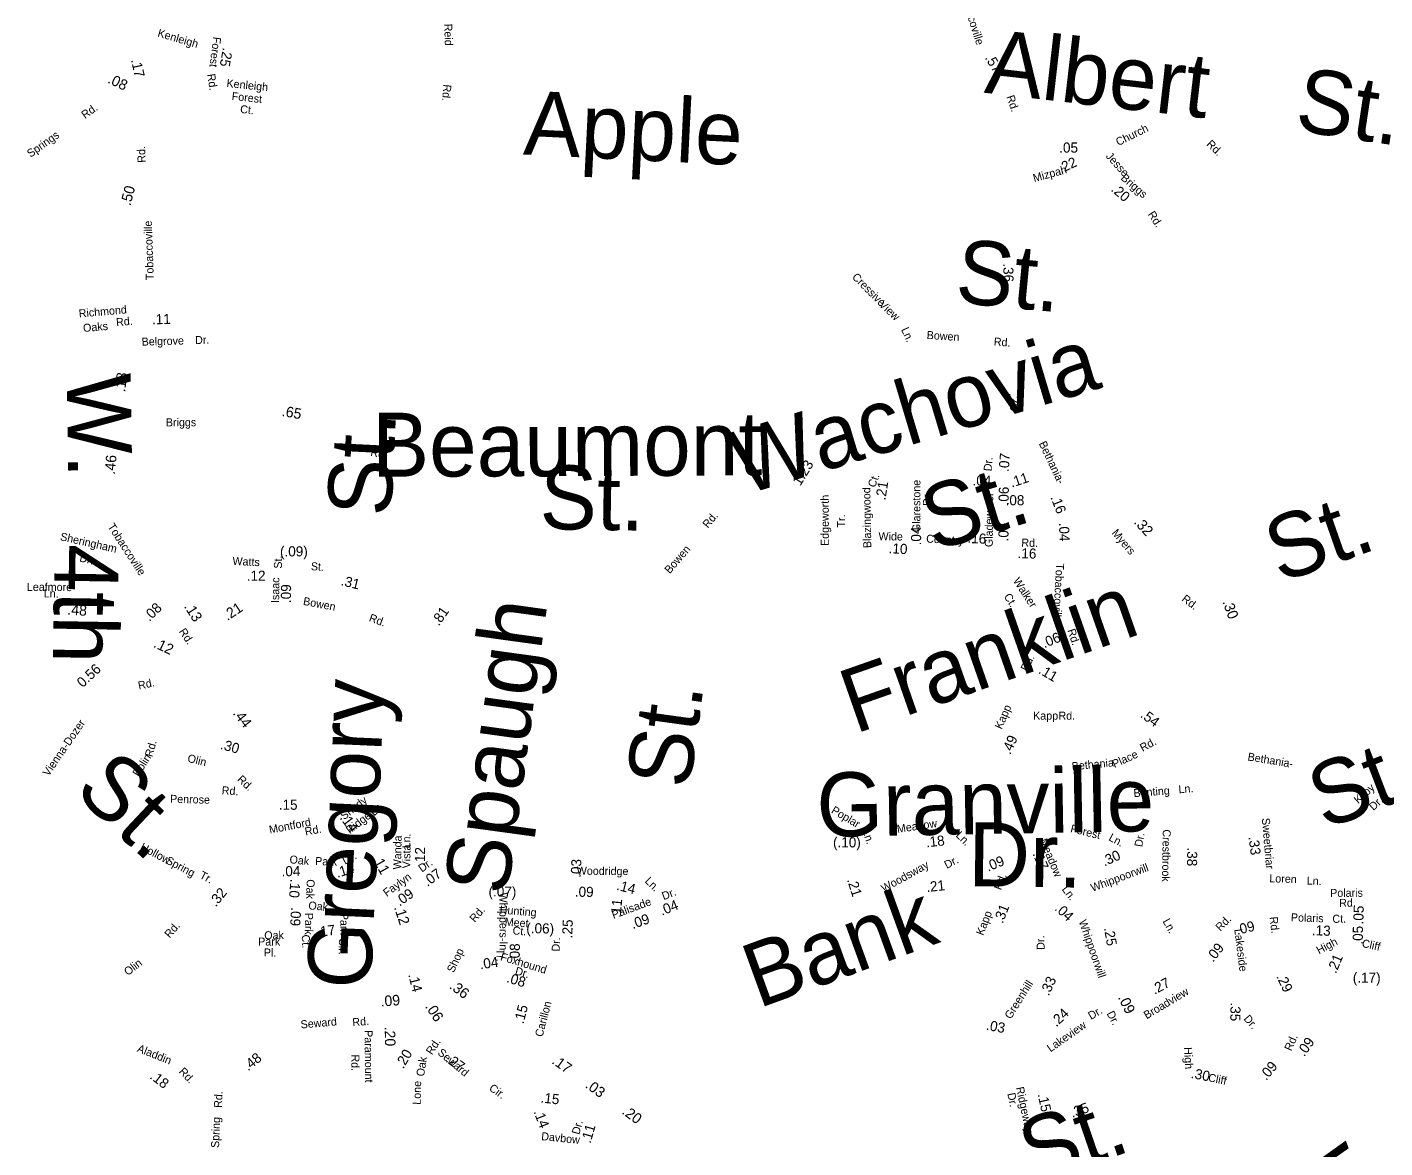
# Model space of a CAD drawing. Extents: x 1553981 to 1780076, y 812965 to 996873.
# Drawn here: x 1628113 to 1630129, y 852253 to 853916 of the extents above; entities that cross this region are included whole.
import ezdxf

# ---------------------------------------------------------------- set-up
doc = ezdxf.new("R2010")
doc.units = 0
for name, color, linetype in [('Exist Road Non-System Type 51 Label', 7, 'Continuous'), ('Exist Road Primary NC Service Mileage Hundredths English Label', 7, 'Continuous'), ('Exist Road Secondary Mileage Hundredths English Label', 7, 'Continuous'), ('Map Preparation Border Antique Large Shape', 7, 'Continuous')]:
    doc.layers.add(name, color=color, linetype=linetype)

msp = doc.modelspace()

# ---------------------------------------------------------------- texts
at = {"layer": 'Exist Road Non-System Type 51 Label'}
for s, height, rotation, p in [('Albert', 95, 353.4319, (1629532.7, 853818.6)), ('Kenleigh', 11.88, 354.0779, (1628408.8, 853827)), ('St.', 95, 351.3835, (1629993, 853763)), ('Forest', 11.88, 354.0779, (1628416.5, 853807.7)), ('Apple', 95, 357.1553, (1628848.8, 853726.9)), ('Ct.', 11.88, 354.0779, (1628429, 853788.5)), ('St.', 95, 354.5615, (1629489.2, 853507.4)), ('Cressive', 11.88, 314.998, (1629336.8, 853544)), ('Richmond', 11.87, 5.0114, (1628190.4, 853484.9)), ('View', 11.88, 317.3039, (1629376.6, 853502.8)), ('Oaks', 11.87, 5.0114, (1628196.8, 853463.4)), ('Rd.', 11.87, 5.0114, (1628245.8, 853472.1)), ('Wachovia', 95, 16.7247, (1629176.8, 853221)), ('Ln.', 11.88, 294.5457, (1629410.2, 853467.2)), ('W.', 95, 270.906, (1628171.9, 853401.5)), ('St.', 95, 87.1814, (1628653.3, 853188.8)), ('Beaumont', 95, 0.2168, (1628625.3, 853248.6)), ('St.', 95, 359.0652, (1628873.6, 853171.2)), ('St.', 95, 17.0237, (1629458.9, 853137.9)), ('Edgeworth', 11.88, 90, (1629303.2, 853146)), ('Tr.', 11.88, 90, (1629327.4, 853173.4)), ('St.', 95, 19.376, (1629972.5, 853090.7)), ('Sheringham', 11.88, 347.2559, (1628161.5, 853154.7)), ('4th', 95, 269.0506, (1628154.3, 853149.3)), ('Dr.', 11.88, 347.2559, (1628190.2, 853123.1)), ('Leafmore', 11.88, 359.6706, (1628112.9, 853079.4)), ('Walker', 11.88, 302.9915, (1629576.1, 853094.4)), ('Ln.', 11.88, 359.4749, (1628137.9, 853069.7)), ('Franklin', 95, 19.3172, (1629342.2, 852866.9)), ('Ct.', 11.88, 302.9915, (1629562.5, 853071)), ('Spaugh', 95, 82.1684, (1628825.9, 852626.2)), ('Gregory', 95, 87.4461, (1628623.2, 852487.5)), ('St.', 95, 82.1684, (1629096.4, 852784.2)), ('Rd.', 11.88, 74.4448, (1628299.1, 852832.1)), ('Rd.', 11.88, 28.6446, (1629768.9, 852840.4)), ('St.', 95, 316.7483, (1628180.7, 852780.8)), ('Bolin', 11.88, 56.9585, (1628278.7, 852802.9)), ('Bethania', 11.87, 5.3184, (1629664.3, 852813.2)), ('Place', 11.88, 24.4592, (1629727.1, 852816.4)), ('St.', 95, 20.9802, (1630039, 852724.6)), ('Granville', 95, 0.9881, (1629285.7, 852714.4)), ('Rd.', 11.88, 356.1942, (1628401.8, 852777.7)), ('Bunting', 11.87, 4.541, (1629755.9, 852773.3)), ('Ln.', 11.87, 4.541, (1629822.7, 852779)), ('Kilby', 11.88, 42.1041, (1630089, 852762.8)), ('Penrose', 11.88, 358.5183, (1628325.3, 852765)), ('Shady', 11.88, 37.8134, (1628583.7, 852739)), ('Dr.', 11.88, 42.1041, (1630111.5, 852752.7)), ('Ridge', 11.88, 37.8134, (1628592.2, 852718.3)), ('Ln.', 11.88, 45.0198, (1628628.5, 852744.6)), ('Dr.', 95, 359.2462, (1629509.5, 852641.3)), ('Hollow', 11.87, 332.1289, (1628279.9, 852695.7)), ('Spring', 11.87, 332.1289, (1628318, 852675.8)), ('Tr.', 11.87, 332.1289, (1628368.1, 852653.8)), ('Loren', 11.88, 358.0242, (1629956.9, 852647.1)), ('Ln.', 11.88, 357.3756, (1630012.4, 852643.8)), ('Bank', 95, 20.0007, (1629198.5, 852459.5)), ('Rd.', 11.88, 49.3202, (1628777.7, 852586.7)), ('Park', 11.88, 359.9213, (1628456.2, 852553.2)), ('Oak', 11.87, 0.8111, (1628465.3, 852562.4)), ('Pl.', 11.88, 358.6658, (1628464.5, 852537.1)), ('Shop', 11.88, 65.0126, (1628746.4, 852512)), ('Rd.', 11.87, 87.065, (1628402.2, 852312.1)), ('St.', 95, 18.9688, (1629607.1, 852198.6)), ('Spring', 11.88, 87.725, (1628398, 852252.7)), ('Walnut', 95, 290.3961, (1629981.3, 852231.3))]:
    msp.add_text(s, height=height, rotation=rotation, dxfattribs=at).set_placement(p)
at = {"layer": 'Exist Road Primary NC Service Mileage Hundredths English Label'}
for s, rotation, p in [('.48', 356.0244, (1628172.5, 853044.3)), ('.12', 334.7811, (1628299.7, 852996.4)), ('.44', 307.6639, (1628417.8, 852897.5)), ('.14', 306.6888, (1628576.6, 852742.5)), ('.11', 299.3205, (1628624.7, 852682.3)), ('.12', 288.0605, (1628657.7, 852609.8)), ('.36', 323.1301, (1628738.8, 852490.6)), ('.17', 324.825, (1628890.9, 852379.2)), ('.03', 324.2026, (1628940.5, 852343.4)), ('.20', 323.9748, (1628994.9, 852304.5))]:
    msp.add_text(s, height=15.62, rotation=rotation, dxfattribs=at).set_placement(p)
at = {"layer": 'Exist Road Secondary Mileage Hundredths English Label'}
for s, height, rotation, p in [('.25', 15, 259.5747, (1628404, 853885.9)), ('.17', 15, 282.738, (1628267.3, 853867.2)), ('.57', 15, 301.1463, (1629534.4, 853870.3)), ('.08', 15.62, 334.4861, (1628231.5, 853833.7)), ('.05', 15, 0.0751, (1629645.2, 853729.6)), ('.22', 15, 24.7539, (1629647.7, 853698.5)), ('.50', 15.62, 75.2972, (1628266.5, 853650)), ('.20', 15, 319.2989, (1629720.9, 853673.6)), ('.36', 15, 271.1642, (1629562, 853565.2)), ('.11', 15, 1.7275, (1628298.7, 853474.7)), ('.18', 15.62, 82.969, (1628258.6, 853373.7)), ('.26', 15, 275.7046, (1629570.1, 853373.1)), ('.65', 15.62, 349.9913, (1628490.5, 853339)), ('.46', 15.62, 84.8259, (1628243.5, 853251.5)), ('1.23', 15, 58.2348, (1629260.8, 853234.3)), ('.07', 15, 85.4875, (1629570.1, 853255.5)), ('.04', 15, 358.866, (1629516.4, 853235.9)), ('.11', 15, 18.2825, (1629574.8, 853232.5)), ('.21', 15, 80.9149, (1629387.1, 853213.2)), ('.06', 15, 88.9164, (1629570, 853206)), ('.08', 15, 359.9808, (1629565.6, 853206.4)), ('.16', 15, 291.6917, (1629631.9, 853218.2)), ('.04', 15, 90.5414, (1629440.3, 853146.9)), ('.06', 15, 88.9164, (1629569.7, 853152.6)), ('.04', 15, 272.0868, (1629644.8, 853180.3)), ('.32', 15.62, 312.8389, (1629755, 853180.5)), ('.16', 15, 357.2996, (1629508.7, 853150.5)), ('(.09)', 15, 0.1281, (1628488.6, 853130.5)), ('.10', 15, 356.9453, (1629391.7, 853135.3)), ('.16', 15, 357.873, (1629583.2, 853128.1)), ('.12', 15, 359.9627, (1628439.2, 853094.4)), ('.31', 15, 346.1936, (1628577.9, 853088)), ('.09', 15, 89.1897, (1628504.7, 853061.2)), ('.08', 15, 44.3435, (1628294.6, 853033.2)), ('.13', 15.62, 302.6431, (1628345.5, 853056.2)), ('.21', 15.62, 33.1113, (1628410.4, 853034.6)), ('.81', 15, 55.0312, (1628724.3, 853026.4)), ('.30', 15.62, 290.2249, (1629887.2, 853063.2)), ('.06', 15, 22.4685, (1629623.1, 852994.2)), ('0.56', 15, 42.7325, (1628195.5, 852935.1)), ('.11', 15, 329.5886, (1629613.3, 852957.9)), ('.54', 15, 323.8656, (1629764.5, 852892.9)), ('.30', 15, 344.6253, (1628399, 852845.1)), ('.49', 15, 66.0283, (1629572.6, 852835.5)), ('.15', 15, 359.52, (1628486.7, 852754.8)), ('(.10)', 15, 359.6111, (1629309.4, 852699)), ('.18', 15, 6.4767, (1629448.1, 852698.8)), ('.33', 15, 277.0454, (1629926.2, 852714.3)), ('.12', 15, 89.1401, (1628703.6, 852671.3)), ('.17', 15, 292.93, (1629605.4, 852689.4)), ('.30', 15, 24.2534, (1629712.3, 852670.4)), ('.38', 15, 268.8361, (1629835.3, 852698.8)), ('.04', 15, 0.8111, (1628491, 852655.9)), ('.14', 15, 16.9388, (1628573.8, 852653.6)), ('.07', 15, 36.1036, (1628707.4, 852640.1)), ('.03', 15, 87.7447, (1628935, 852653.4)), ('.09', 15, 22.1698, (1629539.5, 852662.7)), ('.10', 15, 265.6667, (1628504.1, 852652.2)), ('.14', 15, 345.5037, (1628987.1, 852636.1)), ('.21', 15, 287.636, (1629330.1, 852650.8)), ('.21', 15, 5.9109, (1629448.6, 852632.5)), ('.32', 15, 51.1541, (1628393.4, 852609.6)), ('.09', 15, 35.1995, (1628665.9, 852610.7)), ('(.07)', 15, 358.8292, (1628798, 852626.2)), ('.09', 15, 358.9451, (1628926.1, 852625.7)), ('.09', 15, 267.0948, (1628505, 852610.3)), ('.11', 15, 84.9615, (1628994.2, 852594.1)), ('.04', 15, 21.5298, (1629055.4, 852597.4)), ('.31', 15, 68.3547, (1629561.2, 852585)), ('.04', 15, 317.2015, (1629637.5, 852606.8)), ('.05', 15, 87.909, (1630096.4, 852584.3)), ('(.06)', 15, 359.1946, (1628854.1, 852571.5)), ('.25', 15, 87.5696, (1628922.2, 852563.7)), ('.09', 15, 19.1435, (1629012.3, 852577.6)), ('.09', 15, 13.6372, (1629909.5, 852568.9)), ('.17', 15, 7.6672, (1628543.8, 852565.7)), ('.25', 15, 280.043, (1629711.5, 852579.1)), ('.13', 15, 358.0279, (1630020, 852568.5)), ('.05', 15, 89.531, (1630095.8, 852554.5)), ('.08', 15, 89.139, (1628844.3, 852528.4)), ('.09', 15, 51.9681, (1629873.6, 852527.5)), ('.04', 15, 8.2991, (1628786, 852517.9)), ('.21', 15, 67.193, (1630055.9, 852510.7)), ('.14', 15, 284.2155, (1628678.8, 852509.9)), ('.08', 15, 343.2209, (1628823.9, 852499.1)), ('.33', 15, 65.0587, (1629629.6, 852477.6)), ('.27', 15, 27.9426, (1629786.7, 852480.1)), ('.29', 15, 295.5622, (1629967, 852507.3)), ('(.17)', 15, 0.2068, (1630081, 852498)), ('.09', 15.62, 4.4175, (1628638.4, 852462.6)), ('.15', 15, 75.3857, (1628849.9, 852436.1)), ('.09', 15.62, 296.0856, (1629732, 852476.2)), ('.35', 15, 268.964, (1629899.5, 852468.8)), ('.06', 15.62, 303.0031, (1628703.4, 852462.8)), ('.24', 15, 43.6635, (1629640.8, 852431.6)), ('.20', 15.62, 271.0751, (1628644, 852432.7)), ('.03', 15, 349.519, (1629535.9, 852428.3)), ('.09', 15, 54.646, (1630008.8, 852387.5)), ('.48', 15, 39.2014, (1628441.3, 852366.3)), ('.20', 15, 59.6113, (1628671.6, 852369.5)), ('.27', 15, 324.402, (1628733.4, 852381.5)), ('.30', 15, 348.611, (1629839.9, 852357)), ('.09', 15, 50.0227, (1629952.4, 852352.1)), ('.18', 15, 322.0713, (1628294.3, 852357)), ('.15', 15, 353.7043, (1628874.8, 852320.4)), ('.15', 15, 282.0977, (1629613.1, 852332.5)), ('.14', 15, 291.1229, (1628864.7, 852306.7)), ('.35', 15, 19.1253, (1629664.5, 852297.5)), ('.11', 15, 74.2159, (1628949.5, 852258.8))]:
    msp.add_text(s, height=height, rotation=rotation, dxfattribs=at).set_placement(p)
at = {"layer": 'Map Preparation Border Antique Large Shape'}
for s, height, rotation, p in [('Bethania-Tobaccoville', 11.875, 287.6883, (1629475.1, 854037)), ('Reid', 11.88, 271.7861, (1628732.3, 853920.7)), ('Kenleigh', 11.87, 343.7532, (1628306, 853902)), ('Forest', 11.87, 262.5413, (1628389.6, 853901.9)), ('Rd.', 11.88, 278.7084, (1628380.4, 853845.7)), ('Rd.', 11.88, 264.9517, (1628731.3, 853831.2)), ('Rd.', 11.88, 288.8266, (1629566.7, 853812.5)), ('Rd.', 11.88, 35.3181, (1628199.1, 853779.3)), ('Springs', 11.88, 35.3649, (1628118.3, 853721.9)), ('Church', 11.88, 26.3182, (1629732.9, 853739.2)), ('Rd.', 11.88, 91.946, (1628289.1, 853714.8)), ('Rd.', 11.88, 315.3455, (1629862.9, 853741.2)), ('Jesse', 11.88, 311.9667, (1629713.5, 853723.7)), ('Mizpah', 11.88, 15.2995, (1629608.1, 853685.8)), ('Briggs', 11.88, 319.2989, (1629735.6, 853690.5)), ('Rd.', 11.88, 302.4897, (1629776.2, 853638.2)), ('Tobaccoville', 11.875, 91.946, (1628301.3, 853540.6)), ('Belgrove', 11.88, 1.7275, (1628283.4, 853443.1)), ('Dr.', 11.88, 1.7275, (1628362.7, 853445.5)), ('Bowen', 11.88, 356.3986, (1629448.2, 853453.2)), ('Rd.', 11.88, 355.6089, (1629547.7, 853443.6)), ('Briggs', 11.88, 0.3922, (1628319.2, 853323.4)), ('Rd.', 11.88, 348.6045, (1628622.2, 853279.8)), ('Bethania-', 11.88, 295.2795, (1629614.6, 853298.1)), ('Dr.', 11.87, 85.4876, (1629544.7, 853256.5)), ('Blazingwood', 11.875, 91.0029, (1629366.3, 853143)), ('Ct.', 11.88, 68.6016, (1629371.5, 853231.8)), ('Glarestone', 11.88, 89.8581, (1629439, 853166.5)), ('Dr.', 11.88, 89.8581, (1629454.8, 853205.7)), ('Gladewater', 11.87, 89.4646, (1629546.5, 853144.3)), ('Rd.', 11.88, 49.953, (1629123.7, 853171.6)), ('Tobaccoville', 11.875, 302.9749, (1628232.2, 853174.9)), ('Myers', 11.88, 310.3355, (1629722.4, 853164.8)), ('Wide', 11.87, 359.1568, (1629376.9, 853154.6)), ('Country', 11.88, 357.0253, (1629447.5, 853151.1)), ('Rd.', 11.88, 358.4345, (1629588.8, 853145.1)), ('Watts', 11.87, 356.9116, (1628417.8, 853118.1)), ('St.', 11.88, 89.4327, (1628491.4, 853112.3)), ('Bowen', 11.87, 49.2932, (1629067.1, 853104)), ('St.', 11.88, 356.6741, (1628534.1, 853110.1)), ('Tobaccoville', 11.875, 266.8823, (1629640.7, 853120.6)), ('Isaac', 11.88, 89.4327, (1628487.3, 853061.3)), ('Bowen', 11.88, 349.1038, (1628522.2, 853058.8)), ('Rd.', 11.88, 322.8743, (1629826, 853065.4)), ('Rd.', 11.88, 339.9537, (1628619.7, 853034.7)), ('Rd.', 11.88, 303.1988, (1628338.1, 853019.2)), ('Rd.', 11.88, 287.9693, (1629657.3, 853021)), ('Rd.', 11.88, 63.1412, (1629597.8, 852959.1)), ('Rd.', 11.88, 11.7855, (1628279.2, 852932.9)), ('Kapp', 11.88, 66.5704, (1629559.8, 852873.2)), ('Vienna-Dozer', 11.875, 55.5031, (1628145.1, 852803.4)), ('Olin', 11.87, 346.1252, (1628350.4, 852825.9)), ('Bethania-', 11.88, 350.634, (1629924.2, 852827.9)), ('Rd.', 11.88, 316.8488, (1628424.2, 852798.5)), ('Poplar', 11.87, 329.1446, (1629305.8, 852750.7)), ('Montford', 11.88, 10.8381, (1628473.6, 852719.2)), ('Rd.', 11.88, 10.8381, (1628526.6, 852716.2)), ('Meadow', 11.88, 8.598, (1629405.2, 852720.2)), ('Forest', 11.88, 346.3848, (1629661, 852721.6)), ('Sweetbriar', 11.88, 274.8826, (1629945.9, 852742)), ('Wanda', 11.88, 89.1401, (1628668.4, 852666.1)), ('Ln.', 11.87, 88.4558, (1628681.8, 852697.2)), ('Ln.', 11.88, 288.8868, (1629352.8, 852723.4)), ('Ln.', 11.87, 315.3298, (1629490.9, 852715.6)), ('Meadow', 11.88, 292.93, (1629615.8, 852708.9)), ('Ln.', 11.87, 331.3728, (1629717.5, 852709.9)), ('Dr.', 11.88, 79.9937, (1629768.3, 852698.8)), ('Crestbrook', 11.88, 269.1238, (1629798.9, 852725.6)), ('Oak', 11.87, 354.0971, (1628502.3, 852675.4)), ('Dr.', 11.87, 27.6133, (1628584.9, 852673)), ('Vista', 11.88, 89.1401, (1628681.9, 852667.6)), ('Park', 11.88, 357.6346, (1628540.6, 852672.8)), ('Dr.', 11.88, 36.1036, (1628699.3, 852661.3)), ('Woodridge', 11.87, 359.6191, (1628929, 852658.2)), ('Woodsway', 11.87, 28.9954, (1629385, 852631.7)), ('Dr.', 11.88, 27.8358, (1629478.4, 852666.7)), ('Whippoorwill', 11.875, 20.4947, (1629694.6, 852632.8)), ('Oak', 11.87, 267.6836, (1628528.4, 852651.7)), ('Faylyn', 11.88, 35.9394, (1628647, 852625.1)), ('Ln.', 11.88, 315.2346, (1629029.2, 852647.9)), ('Rd.', 11.88, 69.6408, (1629559, 852634.5)), ('Whippers-In', 11.875, 270.2162, (1628814.2, 852631.8)), ('Dr.', 11.88, 21.5298, (1629058.1, 852620.4)), ('Ln.', 11.88, 307.575, (1629648.4, 852636.4)), ('Polaris', 11.88, 0.3353, (1630047.4, 852625.3)), ('Oak', 11.88, 355.5651, (1628530.4, 852606.9)), ('Hunting', 11.88, 355.5632, (1628814.4, 852600.6)), ('Palisade', 11.88, 20.2697, (1628983.6, 852592.6)), ('Rd.', 11.88, 0.8489, (1630060.8, 852610.5)), ('Rd.', 11.87, 48.9199, (1628324.8, 852563.4)), ('Park', 11.88, 268.996, (1628525.9, 852601.9)), ('Park', 11.87, 269.508, (1628578.2, 852601.8)), ('Meet', 11.88, 355.5632, (1628821.9, 852582.8)), ('Kapp', 11.87, 68.6544, (1629532.3, 852567.3)), ('Whippoorwill', 11.875, 289.3204, (1629674, 852589)), ('Ln.', 11.87, 299.0819, (1629798.3, 852589.2)), ('Rd.', 11.87, 45.4182, (1629884.3, 852573.7)), ('Rd.', 11.88, 276.4529, (1629957.5, 852595.4)), ('Polaris', 11.88, 358.0279, (1629988.9, 852589.2)), ('Ct.', 11.88, 1.7034, (1630050.8, 852586.7)), ('Ct.', 11.88, 272.0261, (1628520.9, 852569.3)), ('Ct.', 11.88, 355.5632, (1628833.5, 852569.8)), ('Dr.', 11.88, 92.5449, (1629623.8, 852547)), ('Lakeside', 11.88, 277.1446, (1629905, 852577.2)), ('Cir.', 11.87, 268.5502, (1628576.2, 852564.3)), ('Tr.', 11.88, 269.162, (1628809.9, 852548.7)), ('Dr.', 11.88, 87.5696, (1628903.6, 852544.1)), ('High', 11.88, 27.7301, (1630030.7, 852540)), ('Cliff', 11.88, 347.3321, (1630093.7, 852551.3)), ('Olin', 11.88, 37.995, (1628262.8, 852507.8)), ('Foxhound', 11.88, 343.2209, (1628814.7, 852531.6)), ('Dr.', 11.88, 343.2209, (1628836.5, 852510.6)), ('Greenhill', 11.87, 57.7463, (1629573.2, 852443.1)), ('Broadview', 11.87, 30.9007, (1629775, 852443.6)), ('Carillon', 11.88, 75.3857, (1628878.2, 852416.8)), ('Seward', 11.88, 4.985, (1628519.7, 852430.1)), ('Rd.', 11.87, 4.7724, (1628596.5, 852433.4)), ('Dr.', 11.88, 30.7167, (1629692.4, 852442.7)), ('Dr.', 11.88, 297.8268, (1629715.2, 852452.4)), ('Dr.', 11.87, 311.0305, (1629918.2, 852444)), ('Paramount', 11.88, 270.5907, (1628614.1, 852427.6)), ('Lakeview', 11.88, 34.8746, (1629632.2, 852394.5)), ('Aladdin', 11.88, 338.2633, (1628275.5, 852396.1)), ('Rd.', 11.88, 56.2232, (1628714.1, 852390.1)), ('Rd.', 11.88, 66.0179, (1629989.6, 852395.8)), ('Rd.', 11.88, 269.4352, (1628594.7, 852391.7)), ('Oak', 11.88, 81.575, (1628702.4, 852358.4)), ('Seward', 11.87, 319.9256, (1628721.5, 852392.6)), ('High', 11.87, 272.7905, (1629830.5, 852402.2)), ('Rd.', 11.88, 312.8496, (1628337.7, 852365.6)), ('Lone', 11.88, 88.6935, (1628697.4, 852316.9)), ('Cir.', 11.88, 324.402, (1628797.8, 852339.3)), ('Cliff', 11.88, 348.1557, (1629865.5, 852352)), ('Dr.', 11.88, 281.3274, (1629568.1, 852333.5)), ('Ridgeway', 11.88, 282.0977, (1629580.9, 852342.3)), ('Dr.', 11.88, 74.2159, (1628932.7, 852271.9)), ('Davbow', 11.88, 354.193, (1628875.9, 852264.6))]:
    msp.add_text(s, height=height, rotation=rotation, dxfattribs=at).set_placement(p)
for s, p in [('Kapp', (1629606.5, 852888.3)), ('Rd.', (1629644.1, 852888.3))]:
    msp.add_text(s, height=11.88, dxfattribs=at).set_placement(p)

doc.saveas('drawing.dxf')
